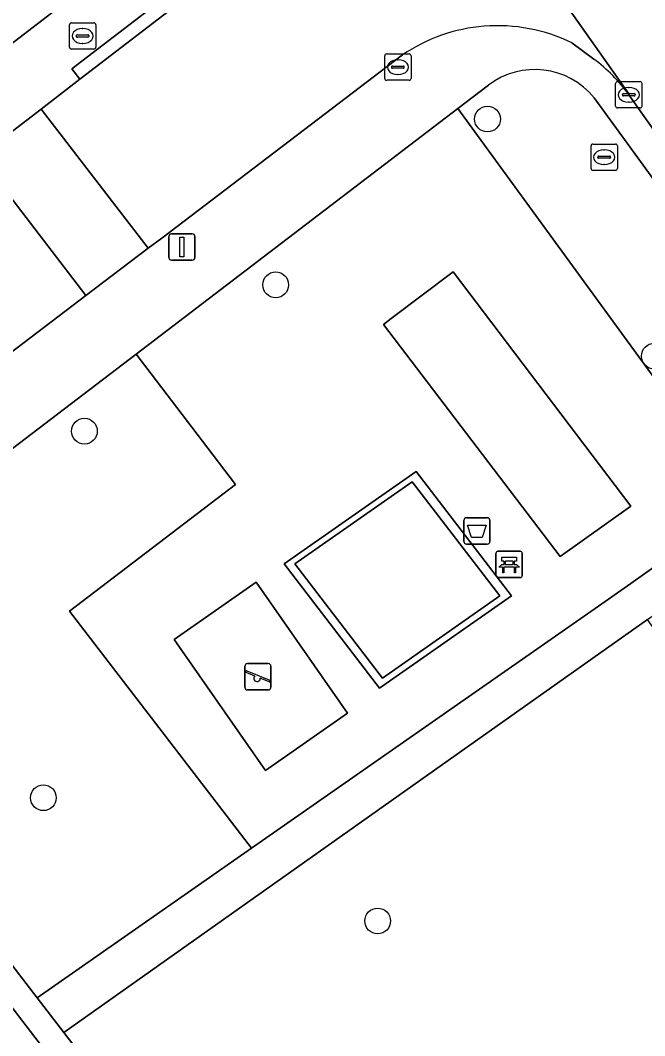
# Model space of a CAD drawing. Extents: x 159352 to 160617, y 385888 to 387323.
# Drawn here: x 160288.86 to 160312.55, y 386678.07 to 386716.63 of the extents above; entities that cross this region are included whole.
import ezdxf

# ---------------------------------------------------------------- set-up
doc = ezdxf.new("R2010")
doc.units = 0
for name, color, linetype in [('IMGEO_Afvalbak', 7, 'Continuous'), ('IMGEO_Bank', 7, 'Continuous'), ('IMGEO_Boom', 7, 'Continuous'), ('IMGEO_Brandkraan', 7, 'Continuous'), ('IMGEO_Erf', 7, 'Continuous'), ('IMGEO_Groenvoorziening', 7, 'Continuous'), ('IMGEO_Kolk', 7, 'Continuous'), ('IMGEO_Lichtmast', 7, 'Continuous'), ('IMGEO_Rijbaan_lokaal_open', 7, 'Continuous'), ('IMGEO_Rioolput', 7, 'Continuous'), ('IMGEO_Speelvoorziening', 7, 'Continuous'), ('IMGEO_Terreindeel_halfverhard', 7, 'Continuous'), ('IMGEO_Terreindeel_open', 7, 'Continuous'), ('IMGEO_Voetpad_halfverhard', 7, 'Continuous'), ('IMGEO_Voetpad_open', 7, 'Continuous')]:
    doc.layers.add(name, color=color, linetype=linetype)

msp = doc.modelspace()

# ---------------------------------------------------------------- linework, layer by layer
at = {"layer": 'IMGEO_Afvalbak'}
for p, q in [((160305.691, 386696.842), (160305.691, 386697.642)), ((160305.691, 386697.642), (160305.691, 386696.842)), ((160305.791, 386697.742), (160306.581, 386697.742)), ((160306.581, 386697.742), (160305.791, 386697.742)), ((160306.681, 386697.642), (160306.681, 386696.842)), ((160306.681, 386696.842), (160306.681, 386697.642)), ((160306.581, 386696.742), (160305.791, 386696.742)), ((160305.791, 386696.742), (160306.581, 386696.742))]:
    msp.add_line(p, q, dxfattribs=at)
msp.add_lwpolyline([(160305.834, 386697.456), (160306.538, 386697.456), (160306.389, 386696.986), (160305.983, 386696.986), (160305.834, 386697.456)], dxfattribs=at)
for centre, start, end in [((160305.791, 386697.642), 90, 180), ((160305.791, 386697.642), 90, 180), ((160306.581, 386697.642), 0, 90), ((160306.581, 386697.642), 360, 90), ((160305.791, 386696.842), 180, 270), ((160305.791, 386696.842), 180, 270), ((160306.581, 386696.842), 270, 0), ((160306.581, 386696.842), 270, 0)]:
    msp.add_arc(centre, 0.1, start, end, dxfattribs=at)
at = {"layer": 'IMGEO_Bank'}
for p, q in [((160306.91, 386695.545), (160306.91, 386696.386)), ((160306.91, 386696.386), (160306.91, 386695.545)), ((160306.985, 386696.47), (160307.826, 386696.47)), ((160307.826, 386696.47), (160306.985, 386696.47)), ((160307.91, 386696.395), (160307.91, 386695.554)), ((160307.91, 386695.554), (160307.91, 386696.395)), ((160307.219, 386695.976), (160307.219, 386696.082)), ((160307.263, 386696.082), (160307.263, 386695.976)), ((160307.551, 386696.088), (160307.269, 386696.088)), ((160307.269, 386695.97), (160307.551, 386695.97)), ((160307.557, 386695.976), (160307.557, 386696.082)), ((160307.601, 386696.082), (160307.601, 386695.976)), ((160307.607, 386695.868), (160307.214, 386695.868)), ((160307.835, 386695.47), (160306.994, 386695.47)), ((160306.994, 386695.47), (160307.835, 386695.47))]:
    msp.add_line(p, q, dxfattribs=at)
for points in [[(160307.157, 386695.868), (160307.015, 386695.868), (160307.127, 386695.97), (160307.213, 386695.97)], [(160307.213, 386696.088), (160307.127, 386696.088), (160307.127, 386696.249), (160307.69, 386696.249), (160307.69, 386696.088), (160307.607, 386696.088)], [(160307.607, 386695.97), (160307.69, 386695.97), (160307.802, 386695.868), (160307.663, 386695.868)], [(160307.207, 386695.861), (160307.207, 386695.654), (160307.164, 386695.654), (160307.164, 386695.861)], [(160307.657, 386695.861), (160307.657, 386695.654), (160307.613, 386695.654), (160307.613, 386695.861)]]:
    msp.add_lwpolyline(points, dxfattribs=at)
for centre, radius, start, end in [((160306.988, 386696.392), 0.0779, 92.4484, 184.2845), ((160306.988, 386696.392), 0.0779, 92.4484, 184.2845), ((160307.832, 386696.392), 0.0779, 2.4484, 94.2845), ((160307.832, 386696.392), 0.0779, 2.4484, 94.2845), ((160307.212, 386696.081), 0.00671, 2.8957, 87.1043), ((160307.212, 386695.977), 0.00671, 272.8957, 357.1043), ((160307.269, 386696.081), 0.00671, 92.8957, 177.1043), ((160307.269, 386695.977), 0.00671, 182.8957, 267.1043), ((160307.551, 386696.081), 0.00671, 2.8957, 87.1043), ((160307.551, 386695.977), 0.00671, 272.8957, 357.1043), ((160307.608, 386696.081), 0.00671, 92.8957, 177.1043), ((160307.608, 386695.977), 0.00671, 182.8957, 267.1043), ((160307.157, 386695.861), 0.00671, 2.8957, 87.1043), ((160307.214, 386695.861), 0.00671, 92.8957, 177.1043), ((160307.606, 386695.861), 0.00671, 2.8957, 87.1043), ((160307.663, 386695.861), 0.00671, 92.8957, 177.1043), ((160307.832, 386695.548), 0.0779, 272.4484, 4.2845), ((160307.832, 386695.548), 0.0779, 272.4484, 4.2845), ((160306.988, 386695.548), 0.0779, 182.4484, 274.2845), ((160306.988, 386695.548), 0.0779, 182.4484, 274.2845)]:
    msp.add_arc(centre, radius, start, end, dxfattribs=at)
at = {"layer": 'IMGEO_Boom'}
for centre in [(160306.589, 386712.884), (160298.548, 386706.586), (160312.919, 386703.878), (160291.289, 386701.03), (160289.731, 386687.108), (160302.42, 386682.429)]:
    msp.add_circle(centre, 0.489, dxfattribs=at)
at = {"layer": 'IMGEO_Brandkraan'}
for p, q in [((160290.721, 386715.611), (160290.721, 386716.463)), ((160290.796, 386716.537), (160291.648, 386716.537)), ((160291.722, 386716.463), (160291.722, 386715.611)), ((160290.98, 386716.031), (160290.98, 386716.043)), ((160291.418, 386715.994), (160291.02, 386715.994)), ((160291.023, 386716.08), (160291.421, 386716.08)), ((160291.209, 386716.317), (160291.234, 386716.317)), ((160291.464, 386716.043), (160291.464, 386716.031)), ((160291.232, 386715.757), (160291.207, 386715.757)), ((160291.648, 386715.537), (160290.796, 386715.537))]:
    msp.add_line(p, q, dxfattribs=at)
for points in [[(160290.721, 386715.611), (160290.721, 386716.463)], [(160290.796, 386716.537), (160291.648, 386716.537)], [(160291.722, 386716.463), (160291.722, 386715.611)], [(160291.648, 386715.537), (160290.796, 386715.537)]]:
    msp.add_lwpolyline(points, dxfattribs=at)
for centre, radius, start, end in [((160290.798, 386716.461), 0.0765, 91.552, 178.448), ((160290.798, 386716.461), 0.0765, 91.552, 178.448), ((160291.646, 386716.461), 0.0765, 1.552, 88.448), ((160291.646, 386716.461), 0.0765, 1.552, 88.448), ((160291.02, 386716.04), 0.0403, 85.8775, 175.7526), ((160291.017, 386716.03), 0.0366, 178.938, 274.7102), ((160291.421, 386716.037), 0.043, 264.8664, 352.4533), ((160291.425, 386716.042), 0.0386, 1.7309, 96.639), ((160290.798, 386715.613), 0.0765, 181.552, 268.448), ((160290.798, 386715.613), 0.0765, 181.552, 268.448), ((160291.646, 386715.613), 0.0765, 271.552, 358.448), ((160291.646, 386715.613), 0.0765, 271.552, 358.448)]:
    msp.add_arc(centre, radius, start, end, dxfattribs=at)
for centre, major_axis, ratio, start_param, end_param in [((160291.208, 386716.037), (-0.387, 0.002), 0.722429, 4.712389, 7.853982), ((160291.233, 386716.037), (-0.39, 0.002), 0.717154, 1.570796, 4.712389)]:
    msp.add_ellipse(centre, major_axis=major_axis, ratio=ratio, start_param=start_param, end_param=end_param, dxfattribs=at)
at = {"layer": 'IMGEO_Erf'}
msp.add_lwpolyline([(160223.498, 386665.764), (160294.154, 386720.078)], dxfattribs=at)
at = {"layer": 'IMGEO_Groenvoorziening'}
for points in [[(160306.622, 386714.169), (160305.468, 386713.288), (160314.849, 386700.394), (160318.422, 386702.993), (160310.639, 386713.69)], [(160280.871, 386690.739), (160289.49, 386679.514), (160293.349, 386682.206), (160297.633, 386685.195), (160290.722, 386694.196), (160297.025, 386699.009), (160295.77, 386700.653), (160293.249, 386703.956), (160286.791, 386699.024), (160281.408, 386694.831)]]:
    msp.add_lwpolyline(points, dxfattribs=at)
for points in [[(160319.961, 386700.878), (160318.422, 386702.993), (160314.849, 386700.394), (160305.468, 386713.288), (160293.249, 386703.956), (160295.77, 386700.653), (160297.025, 386699.009), (160290.722, 386694.196), (160297.633, 386685.195), (160310.807, 386694.387), (160312.023, 386695.25)], [(160312.034, 386698.176), (160309.342, 386696.267), (160302.647, 386705.083), (160302.937, 386705.302), (160305.28, 386707.08)], [(160307.503, 386694.78), (160302.493, 386691.27), (160298.871, 386695.986), (160303.881, 386699.497)], [(160307.054, 386694.772), (160303.723, 386699.11), (160299.275, 386695.993), (160302.605, 386691.655)], [(160301.276, 386690.322), (160298.16, 386688.147), (160294.692, 386693.117), (160297.809, 386695.292)], [(160342.032, 386669.433), (160339.348, 386667.542), (160330.767, 386679.723), (160325.285, 386675.947), (160312.656, 386693.871), (160304.057, 386687.784), (160290.51, 386678.189), (160293.804, 386673.91), (160296.222, 386675.772), (160303.901, 386665.103), (160307.748, 386668.055), (160321.615, 386649.982), (160344.407, 386666.176)]]:
    msp.add_lwpolyline(points, close=True, dxfattribs=at)
msp.add_arc((160308.384, 386711.86), 2.904, 39.0501, 127.3499, dxfattribs=at)
at = {"layer": 'IMGEO_Kolk'}
for p, q in [((160302.687, 386714.427), (160302.687, 386715.279)), ((160302.762, 386715.353), (160303.614, 386715.353)), ((160303.688, 386715.279), (160303.688, 386714.427)), ((160302.946, 386714.847), (160302.946, 386714.859)), ((160302.989, 386714.896), (160303.387, 386714.896)), ((160303.175, 386715.133), (160303.2, 386715.133)), ((160303.43, 386714.859), (160303.43, 386714.847)), ((160303.384, 386714.81), (160302.986, 386714.81)), ((160303.198, 386714.573), (160303.173, 386714.573)), ((160303.614, 386714.353), (160302.762, 386714.353)), ((160311.451, 386713.378), (160311.451, 386714.23)), ((160311.526, 386714.304), (160312.378, 386714.304)), ((160311.939, 386714.084), (160311.964, 386714.084)), ((160312.452, 386714.23), (160312.452, 386713.378)), ((160311.71, 386713.798), (160311.71, 386713.81)), ((160312.148, 386713.761), (160311.75, 386713.761)), ((160311.753, 386713.847), (160312.151, 386713.847)), ((160312.194, 386713.81), (160312.194, 386713.798)), ((160312.378, 386713.304), (160311.526, 386713.304)), ((160311.962, 386713.524), (160311.937, 386713.524))]:
    msp.add_line(p, q, dxfattribs=at)
for points in [[(160302.687, 386714.427), (160302.687, 386715.279)], [(160302.762, 386715.353), (160303.614, 386715.353)], [(160303.688, 386715.279), (160303.688, 386714.427)], [(160303.614, 386714.353), (160302.762, 386714.353)], [(160311.451, 386713.378), (160311.451, 386714.23)], [(160311.526, 386714.304), (160312.378, 386714.304)], [(160312.452, 386714.23), (160312.452, 386713.378)], [(160312.378, 386713.304), (160311.526, 386713.304)]]:
    msp.add_lwpolyline(points, dxfattribs=at)
for centre, radius, start, end in [((160302.764, 386715.277), 0.0765, 91.552, 178.448), ((160302.764, 386715.277), 0.0765, 91.552, 178.448), ((160303.612, 386715.277), 0.0765, 1.552, 88.448), ((160303.612, 386715.277), 0.0765, 1.552, 88.448), ((160302.986, 386714.856), 0.0403, 85.8775, 175.7526), ((160302.983, 386714.846), 0.0366, 178.938, 274.7102), ((160303.387, 386714.853), 0.043, 264.8664, 352.4533), ((160303.391, 386714.858), 0.0386, 1.7309, 96.639), ((160302.764, 386714.429), 0.0765, 181.552, 268.448), ((160302.764, 386714.429), 0.0765, 181.552, 268.448), ((160303.612, 386714.429), 0.0765, 271.552, 358.448), ((160303.612, 386714.429), 0.0765, 271.552, 358.448), ((160311.528, 386714.228), 0.0765, 91.552, 178.448), ((160311.528, 386714.228), 0.0765, 91.552, 178.448), ((160312.376, 386714.228), 0.0765, 1.552, 88.448), ((160312.376, 386714.228), 0.0765, 1.552, 88.448), ((160311.75, 386713.807), 0.0403, 85.8775, 175.7526), ((160311.747, 386713.797), 0.0366, 178.938, 274.7102), ((160312.151, 386713.804), 0.043, 264.8664, 352.4533), ((160312.155, 386713.809), 0.0386, 1.7309, 96.639), ((160311.528, 386713.38), 0.0765, 181.552, 268.448), ((160311.528, 386713.38), 0.0765, 181.552, 268.448), ((160312.376, 386713.38), 0.0765, 271.552, 358.448), ((160312.376, 386713.38), 0.0765, 271.552, 358.448)]:
    msp.add_arc(centre, radius, start, end, dxfattribs=at)
for centre, major_axis, ratio, start_param, end_param in [((160303.174, 386714.853), (-0.387, 0.002), 0.722429, 4.712389, 7.853982), ((160303.199, 386714.853), (-0.39, 0.002), 0.717154, 1.570796, 4.712389), ((160311.938, 386713.804), (-0.387, 0.002), 0.722429, 4.712389, 7.853982), ((160311.963, 386713.804), (-0.39, 0.002), 0.717154, 1.570796, 4.712389)]:
    msp.add_ellipse(centre, major_axis=major_axis, ratio=ratio, start_param=start_param, end_param=end_param, dxfattribs=at)
at = {"layer": 'IMGEO_Lichtmast'}
for p, q in [((160294.494, 386707.623), (160294.494, 386708.423)), ((160294.494, 386708.423), (160294.494, 386707.623)), ((160294.594, 386708.523), (160295.384, 386708.523)), ((160295.384, 386708.523), (160294.594, 386708.523)), ((160295.484, 386708.423), (160295.484, 386707.623)), ((160295.484, 386707.623), (160295.484, 386708.423)), ((160295.384, 386707.523), (160294.594, 386707.523)), ((160294.594, 386707.523), (160295.384, 386707.523))]:
    msp.add_line(p, q, dxfattribs=at)
msp.add_lwpolyline([(160294.914, 386708.398), (160295.064, 386708.398), (160295.064, 386707.648), (160294.914, 386707.648), (160294.914, 386708.398)], dxfattribs=at)
for centre, start, end in [((160294.594, 386708.423), 90, 180), ((160294.594, 386708.423), 90, 180), ((160295.384, 386708.423), 0, 90), ((160295.384, 386708.423), 360, 90), ((160294.594, 386707.623), 180, 270), ((160294.594, 386707.623), 180, 270), ((160295.384, 386707.623), 270, 0), ((160295.384, 386707.623), 270, 0)]:
    msp.add_arc(centre, 0.1, start, end, dxfattribs=at)
at = {"layer": 'IMGEO_Rijbaan_lokaal_open'}
for points in [[(160288.226, 386759.661), (160284.107, 386765.19), (160283.424, 386766.215), (160277.936, 386762.205), (160278.11, 386761.986), (160279.96, 386759.37), (160285.853, 386750.987), (160286.543, 386750), (160299.541, 386731.404), (160301.345, 386728.823), (160301.387, 386728.82), (160311.958, 386713.845), (160311.955, 386713.801), (160323.063, 386698.098), (160327.161, 386692.331), (160332.85, 386696.413), (160331.345, 386698.526), (160314.492, 386722.44), (160295.1, 386750), (160293.116, 386752.82)], [(160289.646, 386713.262), (160287.297, 386711.458), (160291.346, 386706.177), (160293.714, 386707.979)]]:
    msp.add_lwpolyline(points, close=True, dxfattribs=at)
for points in [[(160311.955, 386713.801), (160311.958, 386713.845), (160301.387, 386728.82), (160301.345, 386728.823)], [(160300.193, 386721.363), (160297.577, 386719.354), (160294.688, 386717.135), (160291.119, 386714.394), (160289.646, 386713.262), (160293.714, 386707.979), (160294.221, 386708.365), (160303.36, 386715.318)], [(160309.794, 386715.776), (160310.619, 386715.16)], [(160280.543, 386697.772), (160280.89, 386698.116), (160281.589, 386698.786), (160283.414, 386700.139), (160291.346, 386706.177), (160287.297, 386711.458), (160281.114, 386706.709), (160277.555, 386703.976), (160275.578, 386702.457), (160271.911, 386699.641), (160262.429, 386692.36), (160258.939, 386689.681), (160256.875, 386688.096), (160253.899, 386685.813), (160252.075, 386684.413), (160249.061, 386682.099), (160246.721, 386680.302), (160243.984, 386678.201), (160225.281, 386663.845)], [(160274.842, 386685.724), (160287.398, 386669.368), (160292.842, 386673.522), (160280.364, 386689.808)]]:
    msp.add_lwpolyline(points, dxfattribs=at)
for centre, radius, start, end in [((160306.974, 386710.003), 6.427, 94.5813, 124.2175), ((160306.96, 386709.957), 6.472, 64.035, 94.4248), ((160307.134, 386710.397), 5.902, 35.2199, 53.8022)]:
    msp.add_arc(centre, radius, start, end, dxfattribs=at)
at = {"layer": 'IMGEO_Rioolput'}
for p, q in [((160310.517, 386711.008), (160310.517, 386711.86)), ((160310.592, 386711.934), (160311.444, 386711.934)), ((160311.518, 386711.86), (160311.518, 386711.008)), ((160310.776, 386711.428), (160310.776, 386711.44)), ((160311.214, 386711.391), (160310.816, 386711.391)), ((160310.819, 386711.477), (160311.217, 386711.477)), ((160311.005, 386711.714), (160311.03, 386711.714)), ((160311.26, 386711.44), (160311.26, 386711.428)), ((160311.028, 386711.154), (160311.003, 386711.154)), ((160311.444, 386710.934), (160310.592, 386710.934))]:
    msp.add_line(p, q, dxfattribs=at)
for points in [[(160310.517, 386711.008), (160310.517, 386711.86)], [(160310.592, 386711.934), (160311.444, 386711.934)], [(160311.518, 386711.86), (160311.518, 386711.008)], [(160311.444, 386710.934), (160310.592, 386710.934)]]:
    msp.add_lwpolyline(points, dxfattribs=at)
for centre, radius, start, end in [((160310.594, 386711.858), 0.0765, 91.552, 178.448), ((160310.594, 386711.858), 0.0765, 91.552, 178.448), ((160311.442, 386711.858), 0.0765, 1.552, 88.448), ((160311.442, 386711.858), 0.0765, 1.552, 88.448), ((160310.816, 386711.437), 0.0403, 85.8775, 175.7526), ((160310.813, 386711.427), 0.0366, 178.938, 274.7102), ((160311.217, 386711.434), 0.043, 264.8664, 352.4533), ((160311.221, 386711.439), 0.0386, 1.7309, 96.639), ((160310.594, 386711.01), 0.0765, 181.552, 268.448), ((160310.594, 386711.01), 0.0765, 181.552, 268.448), ((160311.442, 386711.01), 0.0765, 271.552, 358.448), ((160311.442, 386711.01), 0.0765, 271.552, 358.448)]:
    msp.add_arc(centre, radius, start, end, dxfattribs=at)
for centre, major_axis, ratio, start_param, end_param in [((160311.004, 386711.434), (-0.387, 0.002), 0.722429, 4.712389, 7.853982), ((160311.029, 386711.434), (-0.39, 0.002), 0.717154, 1.570796, 4.712389)]:
    msp.add_ellipse(centre, major_axis=major_axis, ratio=ratio, start_param=start_param, end_param=end_param, dxfattribs=at)
at = {"layer": 'IMGEO_Speelvoorziening'}
for p, q in [((160297.379, 386691.303), (160297.379, 386692.103)), ((160297.379, 386692.103), (160297.379, 386691.303)), ((160297.479, 386692.203), (160298.269, 386692.203)), ((160298.269, 386692.203), (160297.479, 386692.203)), ((160298.369, 386692.103), (160298.369, 386691.303)), ((160298.369, 386691.303), (160298.369, 386692.103)), ((160297.762, 386691.731), (160297.423, 386691.868)), ((160297.448, 386691.928), (160298.324, 386691.575)), ((160298.3, 386691.515), (160297.96, 386691.652)), ((160298.269, 386691.203), (160297.479, 386691.203)), ((160297.479, 386691.203), (160298.269, 386691.203))]:
    msp.add_line(p, q, dxfattribs=at)
for centre, radius, start, end in [((160297.479, 386692.103), 0.1, 90, 180), ((160297.479, 386692.103), 0.1, 90, 180), ((160298.269, 386692.103), 0.1, 0, 90), ((160298.269, 386692.103), 0.1, 360, 90), ((160297.436, 386691.898), 0.0327, 68.078, 248.078), ((160297.841, 386691.641), 0.12, 130.9928, 5.1632), ((160298.312, 386691.545), 0.0327, 248.078, 68.078), ((160297.479, 386691.303), 0.1, 180, 270), ((160297.479, 386691.303), 0.1, 180, 270), ((160298.269, 386691.303), 0.1, 270, 0), ((160298.269, 386691.303), 0.1, 270, 0)]:
    msp.add_arc(centre, radius, start, end, dxfattribs=at)
at = {"layer": 'IMGEO_Terreindeel_halfverhard'}
msp.add_lwpolyline([(160309.342, 386696.267), (160312.034, 386698.176), (160305.28, 386707.08), (160302.937, 386705.302), (160302.647, 386705.083)], close=True, dxfattribs=at)
at = {"layer": 'IMGEO_Terreindeel_open'}
for points in [[(160302.493, 386691.27), (160307.503, 386694.78), (160303.881, 386699.497), (160298.871, 386695.986)], [(160302.605, 386691.655), (160299.275, 386695.993), (160303.723, 386699.11), (160307.054, 386694.772)], [(160298.16, 386688.147), (160301.276, 386690.322), (160297.809, 386695.292), (160294.692, 386693.117)]]:
    msp.add_lwpolyline(points, close=True, dxfattribs=at)
at = {"layer": 'IMGEO_Voetpad_halfverhard'}
msp.add_lwpolyline([(160320.821, 386699.652), (160319.961, 386700.878), (160312.023, 386695.25), (160310.807, 386694.387), (160297.633, 386685.195), (160293.349, 386682.206), (160289.49, 386679.514), (160290.51, 386678.189), (160304.057, 386687.784), (160312.656, 386693.871), (160314.445, 386695.137)], close=True, dxfattribs=at)
at = {"layer": 'IMGEO_Voetpad_open'}
for points in [[(160262.429, 386692.36), (160271.911, 386699.641), (160271.607, 386700.037), (160275.274, 386702.853), (160275.578, 386702.457), (160277.555, 386703.976), (160277.251, 386704.372), (160280.81, 386707.106), (160281.114, 386706.709), (160287.297, 386711.458), (160289.646, 386713.262), (160291.119, 386714.394), (160290.815, 386714.79), (160294.384, 386717.531), (160294.688, 386717.135), (160297.577, 386719.354), (160296.032, 386721.52), (160294.154, 386720.078), (160223.498, 386665.764)], [(160310.619, 386715.16), (160309.794, 386715.776)], [(160303.36, 386715.318), (160294.221, 386708.365), (160293.714, 386707.979), (160291.346, 386706.177), (160283.414, 386700.139), (160281.589, 386698.786), (160280.89, 386698.116), (160280.543, 386697.772)], [(160293.249, 386703.956), (160305.468, 386713.288), (160306.622, 386714.169)], [(160310.639, 386713.69), (160318.422, 386702.993), (160319.961, 386700.878), (160320.821, 386699.652), (160332.291, 386683.376), (160333.443, 386681.741), (160342.032, 386669.433), (160344.407, 386666.176), (160345.377, 386664.799), (160353.346, 386653.506)], [(160354.351, 386653.88), (160354.211, 386654.079), (160339.242, 386675.329), (160328.825, 386689.989), (160327.161, 386692.331), (160323.063, 386698.098), (160311.955, 386713.801)], [(160281.408, 386694.831), (160286.791, 386699.024), (160293.249, 386703.956)], [(160325.711, 386632.275), (160325.017, 386633.189), (160316.586, 386644.297), (160315.544, 386645.669), (160302.826, 386662.19), (160301.781, 386663.547), (160293.804, 386673.91), (160290.51, 386678.189), (160289.49, 386679.514), (160280.871, 386690.739)], [(160280.364, 386689.808), (160292.842, 386673.522), (160294.587, 386671.245), (160301.075, 386662.777), (160324.964, 386631.67)]]:
    msp.add_lwpolyline(points, dxfattribs=at)
msp.add_lwpolyline([(160291.119, 386714.394), (160294.688, 386717.135), (160294.384, 386717.531), (160290.815, 386714.79)], close=True, dxfattribs=at)
for centre, radius, start, end in [((160306.974, 386710.003), 6.427, 94.5813, 124.2175), ((160306.96, 386709.957), 6.472, 64.035, 94.4248), ((160307.134, 386710.397), 5.902, 35.2199, 53.8022), ((160308.384, 386711.86), 2.904, 39.0501, 127.3499)]:
    msp.add_arc(centre, radius, start, end, dxfattribs=at)

doc.saveas('drawing.dxf')
